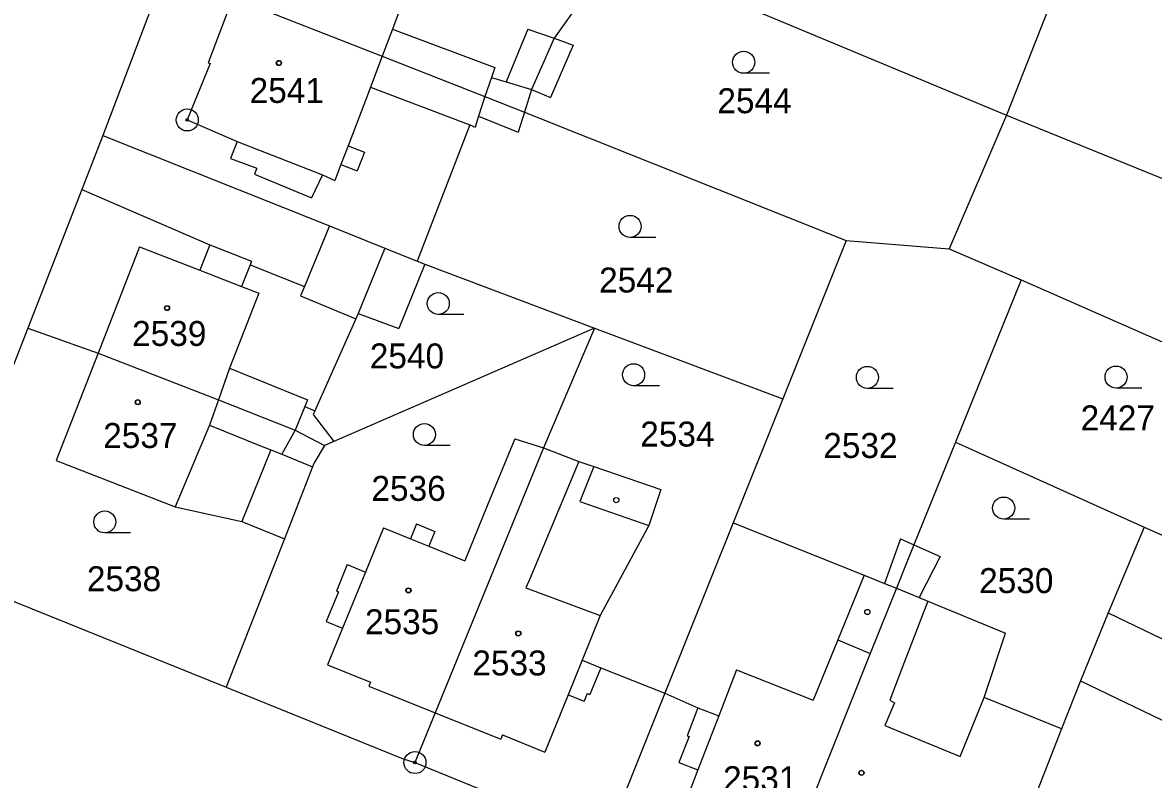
# Model space of a CAD drawing. Extents: x -593183 to -588034, y -1130415 to -1124994.
# Drawn here: x -590852.1 to -590775.2, y -1128131 to -1128079.4 of the extents above; entities that cross this region are included whole.
import ezdxf

# ---------------------------------------------------------------- set-up
doc = ezdxf.new("R2010")
doc.units = 0
for name, color, linetype in [('Vrstva 1', 7, 'Continuous'), ('Vrstva 18', 7, 'Continuous'), ('Vrstva 19', 7, 'Continuous'), ('Vrstva 24', 7, 'Continuous'), ('Vrstva 25', 7, 'Continuous'), ('Vrstva 4', 7, 'Continuous')]:
    doc.layers.add(name, color=color, linetype=linetype)

msp = doc.modelspace()

# ---------------------------------------------------------------- linework, layer by layer
at = {"layer": 'Vrstva 1'}
for p, q in [((-590811.99, -1128074.53), (-590785.16, -1128085.73)), ((-590812.13, -1128075.09), (-590815.96, -1128080.49)), ((-590781.09, -1128075.4), (-590785.16, -1128085.73)), ((-590842.43, -1128075.9), (-590846.67, -1128087.11)), ((-590837.82, -1128077.7), (-590827.66, -1128081.7)), ((-590814.65, -1128080.95), (-590816.21, -1128084.53)), ((-590815.96, -1128080.49), (-590814.65, -1128080.95)), ((-590827.66, -1128081.7), (-590820.66, -1128084.46)), ((-590817.49, -1128083.97), (-590817.98, -1128085.53)), ((-590817.49, -1128083.97), (-590816.21, -1128084.53)), ((-590820.66, -1128084.46), (-590817.98, -1128085.53)), ((-590817.98, -1128085.53), (-590818.4, -1128086.87)), ((-590817.98, -1128085.53), (-590796.08, -1128094.26)), ((-590821.69, -1128086.39), (-590825.27, -1128095.66)), ((-590821.69, -1128086.39), (-590821.33, -1128086.53)), ((-590821.09, -1128085.79), (-590821.33, -1128086.53)), ((-590821.09, -1128085.79), (-590818.4, -1128086.87)), ((-590785.16, -1128085.73), (-590789.06, -1128094.83)), ((-590785.16, -1128085.73), (-590755.52, -1128097.75)), ((-590846.67, -1128087.11), (-590848.1, -1128090.79)), ((-590846.67, -1128087.11), (-590831.25, -1128093.27)), ((-590848.1, -1128090.79), (-590851.78, -1128100.24)), ((-590831.25, -1128093.27), (-590827.48, -1128094.78)), ((-590827.48, -1128094.78), (-590825.27, -1128095.66)), ((-590796.08, -1128094.26), (-590800.38, -1128105.04)), ((-590796.08, -1128094.26), (-590789.06, -1128094.83)), ((-590789.06, -1128094.83), (-590784.16, -1128096.94)), ((-590825.27, -1128095.66), (-590824.76, -1128095.86)), ((-590824.76, -1128095.86), (-590826.53, -1128100.26)), ((-590824.76, -1128095.86), (-590813.21, -1128100.22)), ((-590784.16, -1128096.94), (-590788.64, -1128108)), ((-590784.16, -1128096.94), (-590767.09, -1128104.45)), ((-590829.29, -1128099.23), (-590829.45, -1128099.59)), ((-590829.29, -1128099.23), (-590826.53, -1128100.26)), ((-590851.78, -1128100.24), (-590858.19, -1128116.64)), ((-590851.78, -1128100.24), (-590846.99, -1128101.93)), ((-590829.45, -1128099.59), (-590832.24, -1128105.86)), ((-590813.21, -1128100.22), (-590830.95, -1128107.94)), ((-590813.21, -1128100.22), (-590816.67, -1128108.37)), ((-590813.21, -1128100.22), (-590800.38, -1128105.04)), ((-590846.99, -1128101.93), (-590849.84, -1128109.25)), ((-590846.99, -1128101.93), (-590838.81, -1128105.12)), ((-590838.81, -1128105.12), (-590833.57, -1128107.17)), ((-590800.38, -1128105.04), (-590803.76, -1128113.49)), ((-590832.24, -1128105.86), (-590832.35, -1128106.11)), ((-590832.35, -1128106.11), (-590830.95, -1128107.94)), ((-590833.57, -1128107.17), (-590831.59, -1128108.22)), ((-590830.95, -1128107.94), (-590831.59, -1128108.22)), ((-590818.63, -1128107.77), (-590820.51, -1128112.33)), ((-590818.63, -1128107.77), (-590816.67, -1128108.37)), ((-590788.64, -1128108), (-590791.46, -1128114.98)), ((-590788.64, -1128108), (-590775.79, -1128113.79)), ((-590831.59, -1128108.22), (-590832.28, -1128109.4)), ((-590816.67, -1128108.37), (-590824.06, -1128126.42)), ((-590816.67, -1128108.37), (-590814.27, -1128109.31)), ((-590849.84, -1128109.25), (-590841.75, -1128112.4)), ((-590832.28, -1128109.4), (-590832.39, -1128109.68)), ((-590814.27, -1128109.31), (-590813.24, -1128109.66)), ((-590832.39, -1128109.68), (-590834.31, -1128114.58)), ((-590813.24, -1128109.66), (-590808.7, -1128111.22)), ((-590808.7, -1128111.22), (-590809.5, -1128113.67)), ((-590841.75, -1128112.4), (-590837.21, -1128113.4)), ((-590820.51, -1128112.33), (-590822.04, -1128116.07)), ((-590837.21, -1128113.4), (-590834.31, -1128114.58)), ((-590827.57, -1128113.83), (-590828.8, -1128116.84)), ((-590827.57, -1128113.83), (-590825.73, -1128114.57)), ((-590825.32, -1128113.56), (-590825.73, -1128114.57)), ((-590825.32, -1128113.56), (-590824.08, -1128114.07)), ((-590824.08, -1128114.07), (-590824.49, -1128115.08)), ((-590809.5, -1128113.67), (-590812.82, -1128119.8)), ((-590803.76, -1128113.49), (-590808.41, -1128125.09)), ((-590803.76, -1128113.49), (-590794.84, -1128117.04)), ((-590775.79, -1128113.79), (-590778.24, -1128119.62)), ((-590775.79, -1128113.79), (-590772.19, -1128115.39)), ((-590834.31, -1128114.58), (-590838.27, -1128124.67)), ((-590792.37, -1128114.57), (-590793.46, -1128117.61)), ((-590792.37, -1128114.57), (-590791.46, -1128114.98)), ((-590824.49, -1128115.08), (-590822.04, -1128116.07)), ((-590791.46, -1128114.98), (-590791.98, -1128116.28)), ((-590791.46, -1128114.98), (-590789.68, -1128115.77)), ((-590830.04, -1128116.33), (-590830.77, -1128118.13)), ((-590830.04, -1128116.33), (-590828.8, -1128116.84)), ((-590791.98, -1128116.28), (-590792.65, -1128117.94)), ((-590789.68, -1128115.77), (-590791.11, -1128118.58)), ((-590858.19, -1128116.64), (-590838.27, -1128124.67)), ((-590794.84, -1128117.04), (-590793.46, -1128117.61)), ((-590792.65, -1128117.94), (-590794.43, -1128122.38)), ((-590830.64, -1128118.19), (-590831.46, -1128120.21)), ((-590830.77, -1128118.13), (-590830.64, -1128118.19)), ((-590791.11, -1128118.58), (-590790.52, -1128118.82)), ((-590790.52, -1128118.82), (-590785.22, -1128121)), ((-590831.46, -1128120.21), (-590830.36, -1128120.66)), ((-590812.82, -1128119.8), (-590814.04, -1128122.83)), ((-590778.24, -1128119.62), (-590780.13, -1128124.24)), ((-590778.24, -1128119.62), (-590766.84, -1128125.1)), ((-590830.36, -1128120.66), (-590831.37, -1128123.15)), ((-590786.67, -1128125.37), (-590785.22, -1128121)), ((-590794.43, -1128122.38), (-590799.92, -1128136.1)), ((-590831.37, -1128123.15), (-590828.45, -1128124.34)), ((-590814.04, -1128122.83), (-590812.78, -1128123.35)), ((-590812.78, -1128123.35), (-590808.41, -1128125.09)), ((-590838.27, -1128124.67), (-590826.24, -1128129.55)), ((-590828.45, -1128124.34), (-590828.56, -1128124.62)), ((-590828.56, -1128124.62), (-590824.06, -1128126.42)), ((-590780.13, -1128124.24), (-590781.41, -1128127.51)), ((-590808.41, -1128125.09), (-590812.42, -1128135.11)), ((-590781.41, -1128127.51), (-590786.67, -1128125.37)), ((-590824.06, -1128126.42), (-590825.43, -1128129.81)), ((-590781.41, -1128127.51), (-590784.33, -1128134.94)), ((-590826.24, -1128129.55), (-590825.43, -1128129.81)), ((-590825.43, -1128129.81), (-590812.42, -1128135.11))]:
    msp.add_line(p, q, dxfattribs=at)
at = {"layer": 'Vrstva 24'}
for centre, radius in [((-590840.93, -1128086.05), 0.75), ((-590840.93, -1128086.05), 0.0903), ((-590825.43, -1128129.81), 0.75), ((-590825.43, -1128129.81), 0.0903)]:
    msp.add_circle(centre, radius, dxfattribs=at)
at = {"layer": 'Vrstva 25'}
for p, q in [((-590801.3, -1128082.87), (-590803.05, -1128082.87)), ((-590809.03, -1128094.05), (-590810.78, -1128094.05)), ((-590822.09, -1128099.3), (-590823.84, -1128099.3)), ((-590808.79, -1128104.15), (-590810.54, -1128104.15)), ((-590792.88, -1128104.33), (-590794.63, -1128104.33)), ((-590775.95, -1128104.31), (-590777.7, -1128104.31)), ((-590823.03, -1128108.22), (-590824.78, -1128108.22)), ((-590783.6, -1128113.23), (-590785.35, -1128113.23)), ((-590844.79, -1128114.17), (-590846.54, -1128114.17))]:
    msp.add_line(p, q, dxfattribs=at)
for centre, radius in [((-590803.05, -1128082.12), 0.75), ((-590834.69, -1128082.17), 0.175), ((-590834.69, -1128082.17), 0.15), ((-590810.78, -1128093.3), 0.75), ((-590823.84, -1128098.55), 0.75), ((-590842.3, -1128098.86), 0.175), ((-590842.3, -1128098.86), 0.15), ((-590810.54, -1128103.4), 0.75), ((-590794.63, -1128103.58), 0.75), ((-590777.7, -1128103.56), 0.75), ((-590844.3, -1128105.27), 0.175), ((-590844.3, -1128105.27), 0.15), ((-590824.78, -1128107.47), 0.75), ((-590811.72, -1128111.94), 0.175), ((-590785.35, -1128112.48), 0.75), ((-590846.54, -1128113.42), 0.75), ((-590825.87, -1128118.09), 0.175), ((-590825.87, -1128118.09), 0.15), ((-590794.63, -1128119.56), 0.175), ((-590818.39, -1128121.02), 0.175), ((-590818.39, -1128121.02), 0.15), ((-590802.1, -1128128.5), 0.175), ((-590802.1, -1128128.5), 0.15), ((-590795.03, -1128130.51), 0.175), ((-590795.03, -1128130.51), 0.15)]:
    msp.add_circle(centre, radius, dxfattribs=at)
at = {"layer": 'Vrstva 4'}
for p, q in [((-590824.47, -1128073.11), (-590826.96, -1128079.87)), ((-590837.82, -1128077.7), (-590839.51, -1128082.15)), ((-590826.96, -1128079.87), (-590827.66, -1128081.7)), ((-590826.96, -1128079.87), (-590819.98, -1128082.48)), ((-590817.74, -1128079.87), (-590819.22, -1128083.45)), ((-590817.74, -1128079.87), (-590815.96, -1128080.49)), ((-590815.96, -1128080.49), (-590817.49, -1128083.97)), ((-590827.66, -1128081.7), (-590828.46, -1128083.82)), ((-590839.37, -1128082.21), (-590840.93, -1128086.05)), ((-590839.51, -1128082.15), (-590839.37, -1128082.21)), ((-590819.98, -1128082.48), (-590820.21, -1128083.15)), ((-590820.21, -1128083.15), (-590820.66, -1128084.46)), ((-590820.21, -1128083.15), (-590819.22, -1128083.45)), ((-590828.46, -1128083.82), (-590828.62, -1128084.24)), ((-590828.46, -1128083.82), (-590821.69, -1128086.39)), ((-590819.22, -1128083.45), (-590817.49, -1128083.97)), ((-590828.62, -1128084.24), (-590829.98, -1128087.81)), ((-590820.66, -1128084.46), (-590821.09, -1128085.79)), ((-590840.93, -1128086.05), (-590837.54, -1128087.51)), ((-590837.54, -1128087.51), (-590837.98, -1128088.68)), ((-590837.54, -1128087.51), (-590831.72, -1128089.79)), ((-590829.98, -1128087.81), (-590830.47, -1128089.08)), ((-590829.98, -1128087.81), (-590828.87, -1128088.24)), ((-590837.98, -1128088.68), (-590836.2, -1128089.34)), ((-590828.87, -1128088.24), (-590829.36, -1128089.51)), ((-590836.2, -1128089.34), (-590836.35, -1128089.73)), ((-590830.47, -1128089.08), (-590830.89, -1128090.18)), ((-590830.47, -1128089.08), (-590829.36, -1128089.51)), ((-590836.35, -1128089.73), (-590832.46, -1128091.35)), ((-590831.72, -1128089.79), (-590832.46, -1128091.35)), ((-590831.72, -1128089.79), (-590830.89, -1128090.18)), ((-590848.1, -1128090.79), (-590839.38, -1128094.55)), ((-590831.25, -1128093.27), (-590832.94, -1128097.38)), ((-590844.18, -1128094.7), (-590846.99, -1128101.93)), ((-590844.18, -1128094.7), (-590840.08, -1128096.28)), ((-590839.38, -1128094.55), (-590840.08, -1128096.28)), ((-590839.38, -1128094.55), (-590836.56, -1128095.67)), ((-590827.48, -1128094.78), (-590829.29, -1128099.23)), ((-590836.56, -1128095.67), (-590836.65, -1128095.91)), ((-590840.08, -1128096.28), (-590837.23, -1128097.39)), ((-590836.65, -1128095.91), (-590837.23, -1128097.39)), ((-590836.65, -1128095.91), (-590832.94, -1128097.38)), ((-590836.06, -1128097.84), (-590838.05, -1128102.95)), ((-590837.23, -1128097.39), (-590836.06, -1128097.84)), ((-590832.94, -1128097.38), (-590833.21, -1128098.03)), ((-590833.21, -1128098.03), (-590829.45, -1128099.59)), ((-590838.05, -1128102.95), (-590838.81, -1128105.12)), ((-590838.05, -1128102.95), (-590832.75, -1128105.11)), ((-590838.81, -1128105.12), (-590839.41, -1128106.84)), ((-590832.93, -1128105.57), (-590833.57, -1128107.17)), ((-590832.75, -1128105.11), (-590832.93, -1128105.57)), ((-590832.93, -1128105.57), (-590832.24, -1128105.86)), ((-590839.41, -1128106.84), (-590841.75, -1128112.4)), ((-590839.41, -1128106.84), (-590839.3, -1128106.88)), ((-590839.3, -1128106.88), (-590836.05, -1128108.19)), ((-590833.57, -1128107.17), (-590834.48, -1128108.82)), ((-590835.24, -1128108.51), (-590837.21, -1128113.4)), ((-590836.05, -1128108.19), (-590835.24, -1128108.51)), ((-590835.24, -1128108.51), (-590834.48, -1128108.82)), ((-590834.48, -1128108.82), (-590832.39, -1128109.68)), ((-590814.27, -1128109.31), (-590816.29, -1128114.14)), ((-590813.24, -1128109.66), (-590814.2, -1128112.03)), ((-590814.2, -1128112.03), (-590809.5, -1128113.67)), ((-590816.29, -1128114.14), (-590817.61, -1128117.29)), ((-590825.73, -1128114.57), (-590824.49, -1128115.08)), ((-590828.8, -1128116.84), (-590830.36, -1128120.66)), ((-590794.84, -1128117.04), (-590796.64, -1128121.46)), ((-590817.61, -1128117.29), (-590817.88, -1128117.92)), ((-590817.88, -1128117.92), (-590812.82, -1128119.8)), ((-590793.46, -1128117.61), (-590792.65, -1128117.94)), ((-590792.65, -1128117.94), (-590791.11, -1128118.58)), ((-590790.52, -1128118.82), (-590792.24, -1128123.3)), ((-590796.64, -1128121.46), (-590798.31, -1128125.56)), ((-590796.64, -1128121.46), (-590794.43, -1128122.38)), ((-590814.04, -1128122.83), (-590815, -1128125.19)), ((-590812.78, -1128123.35), (-590813.52, -1128125.18)), ((-590792.24, -1128123.3), (-590793.09, -1128125.57)), ((-590803.53, -1128123.5), (-590804.74, -1128126.64)), ((-590803.53, -1128123.5), (-590798.31, -1128125.56)), ((-590780.13, -1128124.24), (-590770.83, -1128128.73)), ((-590815, -1128125.19), (-590816.58, -1128129.11)), ((-590815, -1128125.19), (-590813.91, -1128125.62)), ((-590813.7, -1128125.11), (-590813.91, -1128125.62)), ((-590813.7, -1128125.11), (-590813.52, -1128125.18)), ((-590808.41, -1128125.09), (-590806.17, -1128126.09)), ((-590793.09, -1128125.57), (-590792.79, -1128125.74)), ((-590788.31, -1128129.39), (-590786.67, -1128125.37)), ((-590824.06, -1128126.42), (-590819.57, -1128128.21)), ((-590806.17, -1128126.09), (-590806.9, -1128127.99)), ((-590806.17, -1128126.09), (-590804.74, -1128126.64)), ((-590792.79, -1128125.74), (-590793.44, -1128127.28)), ((-590804.74, -1128126.64), (-590806.16, -1128130.31)), ((-590819.46, -1128127.93), (-590819.57, -1128128.21)), ((-590819.46, -1128127.93), (-590816.58, -1128129.11)), ((-590806.9, -1128127.99), (-590806.77, -1128128.04)), ((-590793.44, -1128127.28), (-590788.31, -1128129.39)), ((-590806.77, -1128128.04), (-590807.46, -1128129.81)), ((-590807.46, -1128129.81), (-590806.16, -1128130.31)), ((-590806.16, -1128130.31), (-590807.16, -1128132.89))]:
    msp.add_line(p, q, dxfattribs=at)

# ---------------------------------------------------------------- texts
at = {"layer": 'Vrstva 18'}
for s, p in [('2544', (-590804.84, -1128085.59)), ('2542', (-590812.89, -1128097.8)), ('2540', (-590828.5, -1128102.97)), ('2427', (-590780.11, -1128107.19)), ('2534', (-590810.09, -1128108.29)), ('2532', (-590797.63, -1128109.07)), ('2536', (-590828.39, -1128111.99)), ('2538', (-590847.76, -1128118.14)), ('2530', (-590787.02, -1128118.27))]:
    msp.add_text(s, height=1.7, dxfattribs=at).set_placement(p)
at = {"layer": 'Vrstva 19'}
for s, p in [('2541', (-590836.68, -1128084.89)), ('2539', (-590844.68, -1128101.44)), ('2537', (-590846.65, -1128108.39)), ('2535', (-590828.83, -1128121.07)), ('2533', (-590821.52, -1128123.88)), ('2531', (-590804.45, -1128131.76))]:
    msp.add_text(s, height=1.7, dxfattribs=at).set_placement(p)

doc.saveas('drawing.dxf')
